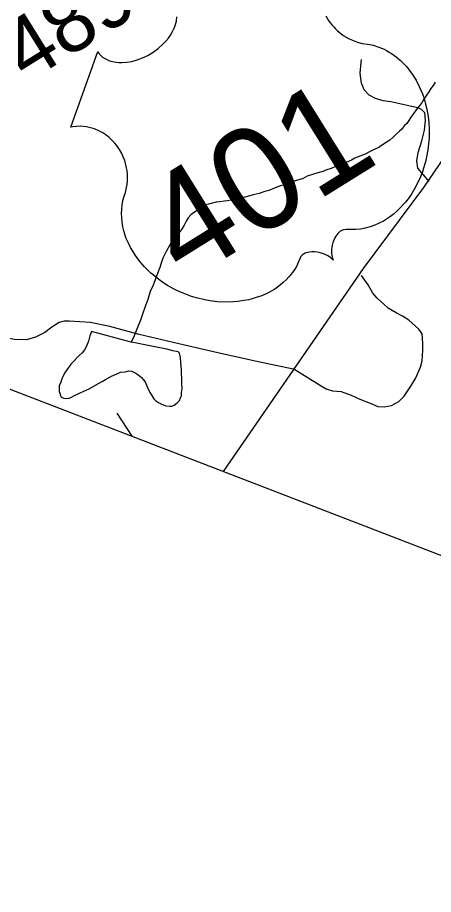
# Model space of a CAD drawing. Extents: x 2001466 to 31450019, y -30647475 to 847247.
# Drawn here: x 2054963 to 2056671, y 653869 to 657472 of the extents above; entities that cross this region are included whole.
import ezdxf

# ---------------------------------------------------------------- set-up
doc = ezdxf.new("R2010")
doc.units = 0
for name, color, linetype in [('Exist Boundary Political CountyLine', 7, 'Continuous'), ('Exist Hydrographic Misc Water Feature', 7, 'Continuous'), ('Exist Road Non-System Type 51', 7, 'Continuous'), ('Exist Road Primary US Attributed', 7, 'Continuous'), ('Exist Road Primary US Shield CELL', 7, 'Continuous'), ('Exist Road Primary US Shield Number Label', 7, 'Continuous'), ('Exist Road Secondary Type 51 Number Label', 7, 'Continuous')]:
    doc.layers.add(name, color=color, linetype=linetype)

msp = doc.modelspace()

# ---------------------------------------------------------------- linework, layer by layer
at = {"layer": 'Exist Boundary Political CountyLine'}
msp.add_lwpolyline([(2025347, 667357.1), (2026293.9, 666990.5), (2073692.9, 648709.4), (2076162.7, 647794.5), (2078580.1, 646988.2), (2083338.8, 645254.9), (2086621.1, 644117.9)], dxfattribs=at)
at = {"layer": 'Exist Hydrographic Misc Water Feature'}
for points in [[(2056677.9, 657206.8), (2056669.9, 657192.8), (2056660.1, 657180.8), (2056652.1, 657166.8), (2056642, 657152.7), (2056632.2, 657136.7), (2056624.2, 657124.7), (2056616.2, 657112.7), (2056600.2, 657092.7), (2056590.2, 657078.7), (2056578.3, 657062.6), (2056570.3, 657048.6), (2056562.3, 657036.6), (2056552.2, 657028.6), (2056540.3, 657012.6), (2056532.3, 657004.6), (2056518.4, 656992.6), (2056504.5, 656978.5), (2056492.4, 656968.5), (2056476.4, 656958.5), (2056458.5, 656946.4), (2056446.4, 656938.4), (2056424.5, 656928.3), (2056408.5, 656920.3), (2056390.4, 656910.3), (2056372.4, 656904.3), (2056348.6, 656894.2), (2056334.7, 656886.2), (2056312.5, 656876.1), (2056288.5, 656866.1), (2056268.6, 656860.1), (2056250.6, 656852.1), (2056232.6, 656846.1), (2056216.8, 656840), (2056196.7, 656834), (2056178.8, 656827.9), (2056152.8, 656819.9), (2056132.7, 656809.9), (2056106.7, 656801.8), (2056086.8, 656795.8), (2056060.9, 656785.7), (2056034.9, 656777.7), (2056010.9, 656767.6), (2055994.9, 656761.6), (2055978.9, 656757.5), (2055954.9, 656749.5), (2055930.9, 656743.5), (2055917, 656739.5), (2055897.1, 656733.4), (2055882.9, 656731.4), (2055863.1, 656727.3), (2055845, 656723.3), (2055824.9, 656719.3), (2055813, 656717.3), (2055792.9, 656715.2), (2055779, 656713.2), (2055747, 656705.1), (2055734.9, 656703.1), (2055726.9, 656697.1), (2055717.1, 656691.1), (2055707.2, 656683.1), (2055697.2, 656677), (2055685.1, 656669), (2055675, 656661), (2055663.1, 656648.9), (2055655.3, 656635), (2055647.3, 656619), (2055639.1, 656605), (2055629.3, 656591), (2055621.3, 656580.9), (2055609.4, 656568.9), (2055595.5, 656550.9), (2055585.4, 656532.8), (2055573.3, 656510.8), (2055559.6, 656482.9), (2055553.4, 656462.8), (2055547.7, 656444.8), (2055537.6, 656420.8), (2055527.6, 656394.8), (2055519.8, 656372.8), (2055507.7, 656346.8), (2055497.9, 656312.8), (2055485.8, 656280.7), (2055475.9, 656252.7), (2055467.9, 656228.7), (2055458.1, 656204.7), (2055450.1, 656184.7), (2055442.1, 656164.7), (2055430.2, 656138.6)], [(2055430.2, 656138.6), (2055368.1, 656154.5), (2055266.1, 656182.3), (2055260.2, 656164.3), (2055256.1, 656148.3), (2055254.1, 656142.3), (2055246.3, 656122.3), (2055238.3, 656106.3), (2055228.2, 656094.3), (2055214.3, 656082.3), (2055190.3, 656056.2), (2055182.3, 656048.2), (2055176.3, 656040.2), (2055168.3, 656028.2), (2055162.4, 656020.2), (2055156.4, 656010.2), (2055148.4, 655996.1), (2055144.6, 655988.1), (2055140.5, 655974.1), (2055134.5, 655958.1), (2055134.5, 655946.1), (2055134.5, 655936.1), (2055136.6, 655928.1), (2055138.6, 655922.1), (2055142.5, 655914.1), (2055146.6, 655910.1), (2055152.5, 655908.2), (2055162.6, 655906.2), (2055174.7, 655908.2), (2055184.5, 655912.2), (2055194.6, 655918.2), (2055220.6, 655930.2), (2055256.5, 655946.4), (2055292.4, 655966.4), (2055310.4, 655976.4), (2055324.4, 655984.5), (2055348.4, 655998.5), (2055370.3, 656008.6), (2055386.3, 656014.6), (2055404.4, 656016.6), (2055420.3, 656020.7), (2055430.4, 656018.6), (2055440.4, 656014.7), (2055452.3, 656008.7), (2055462.4, 656000.7), (2055472.4, 655992.8), (2055478.4, 655984.8), (2055486.4, 655974.8), (2055492.5, 655960.8), (2055498.5, 655948.9), (2055506.5, 655930.9), (2055514.5, 655918.8), (2055522.7, 655904.9), (2055530.7, 655896.9), (2055544.6, 655888.9), (2055554.7, 655883), (2055564.5, 655879), (2055572.5, 655877), (2055588.7, 655875), (2055596.7, 655875), (2055606.5, 655879), (2055618.6, 655889), (2055628.5, 655899.1), (2055632.4, 655909.1), (2055636.5, 655917.1), (2055636.5, 655931.1), (2055638.5, 655947.1), (2055638.3, 655967.1), (2055638.3, 655975.1), (2055636.3, 656025.1), (2055634.2, 656053), (2055632.2, 656075), (2055628.3, 656093), (2055622.3, 656099), (2055600.2, 656102.9), (2055576.2, 656108.9), (2055526.2, 656118.8), (2055458.1, 656132.7), (2055430.2, 656138.6)]]:
    msp.add_lwpolyline(points, dxfattribs=at)
at = {"layer": 'Exist Road Non-System Type 51'}
msp.add_line((2055433.5, 655751.8), (2055372.2, 655846.2), dxfattribs=at)
for points in [[(2056653.6, 656798.2), (2056606.7, 656853.1), (2056603.3, 656883.2), (2056608, 656917.1), (2056623, 656964.8), (2056633.8, 657008.6), (2056638.7, 657048.5), (2056635.3, 657080.5), (2056621.6, 657094.8), (2056607.7, 657101.1), (2056587.8, 657105.5), (2056558, 657112.1), (2056496.2, 657125.4), (2056464.3, 657130), (2056432.5, 657138.7), (2056406.8, 657153.2), (2056387.2, 657175.6), (2056375.8, 657201.8), (2056370.6, 657243.9), (2056375.8, 657299.8)], [(2056101.8, 656025.4), (2056202.6, 655963.3), (2056230.2, 655946.8), (2056256.1, 655938.2), (2056292, 655935.5), (2056333.7, 655920.7), (2056369.4, 655903.9), (2056411, 655887.1), (2056442.8, 655874.4), (2056468.7, 655871.9), (2056498.8, 655877.3), (2056529.2, 655894.7), (2056551.6, 655916.2), (2056578.5, 655957.7), (2056597.1, 655989.3), (2056618, 656034.9), (2056624.6, 656060.8), (2056627.4, 656104.7), (2056628, 656130.7), (2056626.5, 656154.7), (2056624.8, 656172.8), (2056611.2, 656191), (2056570, 656227.9), (2056544.3, 656244.4), (2056518.6, 656258.9), (2056485, 656277.6), (2056467.3, 656293.9), (2056439.8, 656318.5), (2056422.2, 656338.9), (2056402.9, 656373.3), (2056375.7, 656411.8)], [(2056101.8, 656025.4), (2055938.6, 656060.7), (2055785.2, 656093.8), (2055626, 656131), (2055462.8, 656170.3), (2055341.4, 656202.8), (2055261.8, 656218.4), (2055175.9, 656224.2), (2055153.9, 656224.6), (2055133.8, 656219), (2055103.4, 656199.6), (2055074.9, 656178.2), (2055036.6, 656159), (2055000.3, 656147.7), (2054950.3, 656148.8), (2054916.5, 656155.4), (2054880.9, 656176.2), (2054831.8, 656221.2), (2054814, 656229.5), (2054734.3, 656247.1), (2054680.6, 656260.2), (2054619.1, 656283.5), (2054555.2, 656290.8)]]:
    msp.add_lwpolyline(points, dxfattribs=at)
at = {"layer": 'Exist Road Primary US Attributed'}
msp.add_lwpolyline([(2055808.3, 655607.2), (2056384.5, 656440.3), (2056631.5, 656773.3), (2056739.3, 656932.5), (2056804.2, 657056.1), (2056839.7, 657137.8), (2057035.4, 657847.8), (2057102.4, 658134.8), (2057229.1, 658557.8), (2057280.9, 658755.8), (2057376.1, 659063.7), (2057472.4, 659331.8), (2057516.3, 659409.3), (2057768.5, 659813.5), (2058800.4, 661326.8)], dxfattribs=at)
at = {"layer": 'Exist Road Primary US Shield CELL'}
msp.add_lwpolyline([(2056229.6, 657479.1), (2056234.8, 657469.4), (2056240.5, 657460.3), (2056247, 657450.9), (2056253.7, 657442.2), (2056261.4, 657433.6), (2056268.3, 657426), (2056277.5, 657417.3), (2056288.9, 657407.6), (2056301, 657398.8), (2056322.8, 657386), (2056347.7, 657374.7), (2056363.6, 657369.6), (2056378.4, 657365.9), (2056398.9, 657362.9), (2056410.2, 657361), (2056423.8, 657357.8), (2056447.4, 657350.5), (2056457.6, 657346.5), (2056468.4, 657341.6), (2056479, 657336.1), (2056489.9, 657330.1), (2056499.1, 657324.5), (2056518.4, 657310.6), (2056535.4, 657295.9), (2056543.9, 657287.9), (2056561.3, 657269.1), (2056569.4, 657259.5), (2056584.1, 657239.6), (2056599.9, 657214.4), (2056612.9, 657189.2), (2056625.8, 657158.4), (2056632.6, 657139.3), (2056639, 657116.2), (2056643.9, 657095.9), (2056649.5, 657064.7), (2056651.9, 657041.2), (2056653.6, 657012.9), (2056653.7, 656995.2), (2056653, 656975.8), (2056651.4, 656952.9), (2056648.4, 656927.8), (2056643.3, 656900.1), (2056638.4, 656879), (2056630.8, 656853.1), (2056625.8, 656838.2), (2056618, 656818), (2056606.3, 656792), (2056593.6, 656768.2), (2056582.1, 656749), (2056571.1, 656733.2), (2056556.4, 656713.8), (2056529.7, 656684.9), (2056519.5, 656675.1), (2056506.8, 656664.4), (2056494.6, 656655), (2056482.5, 656646.3), (2056465.5, 656635.7), (2056447.8, 656626.5), (2056430.3, 656618.9), (2056411.5, 656612), (2056390.9, 656606.3), (2056371.3, 656602.7), (2056350.4, 656600.6), (2056312.7, 656600.8), (2056302.4, 656600), (2056297.3, 656598.5), (2056286.5, 656592.5), (2056278, 656584.3), (2056270.4, 656574), (2056266.4, 656567), (2056261.6, 656556.7), (2056258.5, 656548), (2056255.4, 656536.2), (2056254, 656527.1), (2056252.9, 656520), (2056252.8, 656503.3), (2056253.6, 656495.9), (2056255.4, 656486.8), (2056259.6, 656474.4), (2056247.7, 656485.9), (2056238, 656492.5), (2056228.6, 656497.3), (2056219.5, 656501.1), (2056206.4, 656505.2), (2056195.5, 656507.5), (2056183.1, 656509.1), (2056171, 656508.9), (2056161.7, 656508.1), (2056153.7, 656506.6), (2056144.7, 656503.6), (2056137.9, 656500.1), (2056132.7, 656496.7), (2056126.5, 656490.5), (2056121, 656477.2), (2056115.7, 656464.9), (2056109.4, 656452.3), (2056101.3, 656438.3), (2056095, 656428.6), (2056087, 656417.9), (2056077.2, 656406.1), (2056066, 656394.2), (2056053.9, 656382.9), (2056042.9, 656373.4), (2056030.6, 656364.2), (2056019.1, 656356.5), (2056006.8, 656349), (2055994.8, 656342.7), (2055980.8, 656335.6), (2055962.8, 656327.8), (2055947.2, 656322.4), (2055930.3, 656317.2), (2055912.6, 656312.7), (2055892.9, 656308.8), (2055867.7, 656305.1), (2055849.5, 656303.6), (2055819.9, 656302.6), (2055783.4, 656304.3), (2055754.4, 656307.9), (2055732.3, 656311.9), (2055698.4, 656320.1), (2055677.6, 656326.4), (2055643, 656339.2), (2055619.6, 656349.5), (2055603.5, 656357.7), (2055578.7, 656371.6), (2055564, 656380.9), (2055543.7, 656395.2), (2055526.2, 656408.8), (2055510.4, 656422.2), (2055500.8, 656431.1), (2055485, 656447.2), (2055474.2, 656458.9), (2055460.4, 656475.6), (2055447.1, 656494), (2055435.9, 656511.5), (2055427.2, 656526.5), (2055418.1, 656544.7), (2055409.7, 656564.7), (2055403.5, 656582.4), (2055399.6, 656595.6), (2055395.8, 656612.2), (2055392.5, 656631.1), (2055390.7, 656650), (2055390.1, 656666.3), (2055390.7, 656684.6), (2055392.4, 656700.9), (2055396, 656720), (2055400.7, 656738.3), (2055406, 656753.6), (2055410.9, 656773.8), (2055412.8, 656785.4), (2055414.2, 656800.8), (2055414.5, 656814.4), (2055414.2, 656826.2), (2055412.9, 656843.1), (2055410.9, 656855.1), (2055406.8, 656872.9), (2055402.9, 656884.8), (2055397.2, 656899.7), (2055391, 656913.3), (2055382, 656929.3), (2055373.5, 656941.9), (2055362.5, 656956), (2055350.6, 656968.7), (2055339.3, 656979.2), (2055324.9, 656990.3), (2055313.4, 656997.7), (2055296.1, 657006.8), (2055278.5, 657014.3), (2055262.1, 657019.2), (2055246.5, 657022.8), (2055232.7, 657024.3), (2055219.9, 657025.1), (2055204.6, 657024.9), (2055190.6, 657023.5), (2055182.2, 657022), (2055292.2, 657331.9), (2055298.4, 657323.2), (2055307.3, 657313.9), (2055312.4, 657309.4), (2055324, 657302), (2055340.1, 657294.6), (2055359.2, 657289.5), (2055378.9, 657286.9), (2055391.2, 657286.7), (2055411.1, 657288), (2055432.4, 657291.4), (2055454.6, 657297.7), (2055476.2, 657305.8), (2055498.7, 657316.6), (2055519.7, 657329.1), (2055541.1, 657344.8), (2055562.9, 657365), (2055572.5, 657375.1), (2055582.5, 657387.4), (2055591.3, 657399.7), (2055600, 657414.8), (2055606.3, 657428), (2055610.8, 657439), (2055615.5, 657457.3), (2055617.5, 657474.6)], dxfattribs=at)

# ---------------------------------------------------------------- texts
at = {"layer": 'Exist Road Primary US Shield Number Label'}
msp.add_text('401', height=425, rotation=31.918, dxfattribs=at).set_placement((2055652.4, 656379.8))
at = {"layer": 'Exist Road Secondary Type 51 Number Label'}
msp.add_text('4895', height=250, rotation=31.918, dxfattribs=at).set_placement((2055000.7, 657202))

doc.saveas('drawing.dxf')
